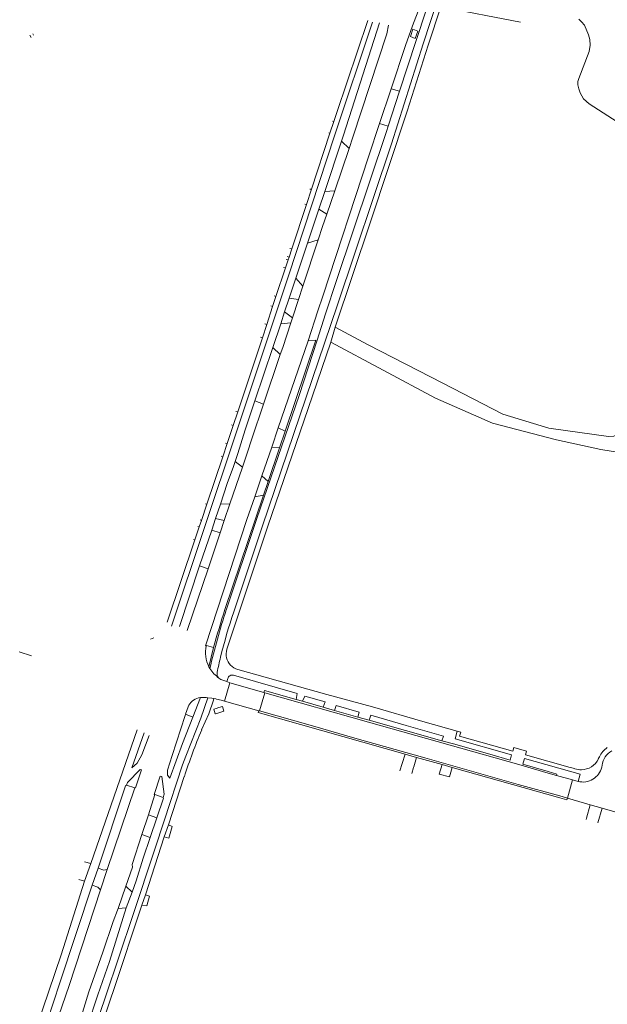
# Model space of a CAD drawing. Extents: x 145000 to 155000, y 457500 to 470000.
# Tile 329 of 548: x 149433 to 149619, y 463184 to 463496. Entities that reach past the tile are written whole.
import ezdxf

# ---------------------------------------------------------------- set-up
doc = ezdxf.new("R2010")
doc.units = 0
doc.header["$LTSCALE"] = 0.2
doc.header["$MEASUREMENT"] = 0
doc.layers.add('kant verharding', color=252, linetype='Continuous', lineweight=0)

msp = doc.modelspace()

# ---------------------------------------------------------------- linework, layer by layer
at = {"layer": 'kant verharding', "lineweight": 0}
for p, q in [((149560.99, 463488.18), (149567.38, 463507.67)), ((149562.05, 463499.21), (149558.66, 463488.92)), ((149562.5, 463487.73), (149566.51, 463499.88)), ((149566.51, 463499.88), (149591.76, 463495.06)), ((149544.9, 463495.09), (149533.04, 463459.32)), ((149436.83, 463490.26), (149436.45, 463490.94)), ((149437.33, 463491.41), (149437.61, 463490.91)), ((149553.52, 463473.15), (149558.66, 463488.92)), ((149555.39, 463487.72), (149550.83, 463473.94)), ((149550.96, 463456.51), (149560.99, 463488.18)), ((149555.89, 463466.85), (149562.5, 463487.73)), ((149550.83, 463473.94), (149547.19, 463462.95)), ((149549.92, 463462.12), (149553.52, 463473.15)), ((149550.83, 463473.94), (149553.52, 463473.15)), ((149531.45, 463459.9), (149532.67, 463463.63)), ((149532.3, 463463.69), (149532.67, 463463.63)), ((149547.19, 463462.95), (149549.92, 463462.12)), ((149531.45, 463459.9), (149525.57, 463442.12)), ((149535.14, 463457.37), (149529.81, 463441.46)), ((149531.45, 463459.9), (149531.08, 463460.03)), ((149535.14, 463457.37), (149537.53, 463455.02)), ((149537.53, 463455.02), (149532.95, 463441.62)), ((149550.96, 463456.51), (149533.72, 463405.22)), ((149523.98, 463437.28), (149525.57, 463442.12)), ((149525.11, 463442.16), (149525.57, 463442.12)), ((149529.81, 463441.46), (149532.95, 463441.62)), ((149532.95, 463441.62), (149530.42, 463434.23)), ((149529.81, 463441.46), (149527.92, 463435.79)), ((149523.98, 463437.28), (149519.33, 463423.2)), ((149523.98, 463437.28), (149523.54, 463437.44)), ((149527.92, 463435.79), (149524.3, 463425.01)), ((149530.42, 463434.23), (149527.92, 463435.79)), ((149522.87, 463411.37), (149527.7, 463426.1)), ((149524.3, 463425.01), (149527.7, 463426.1)), ((149518.49, 463420.65), (149519.33, 463423.2)), ((149518.79, 463423.31), (149519.33, 463423.2)), ((149520.62, 463413.92), (149524.3, 463425.01)), ((149517.34, 463417.18), (149518.18, 463419.74)), ((149517.62, 463419.85), (149518.18, 463419.74)), ((149518.49, 463420.65), (149517.94, 463420.8)), ((149518.49, 463420.65), (149518.18, 463419.74)), ((149517.34, 463417.18), (149514.35, 463408.13)), ((149517.34, 463417.18), (149516.78, 463417.36)), ((149518.53, 463407.63), (149520.62, 463413.92)), ((149520.62, 463413.92), (149522.87, 463411.37)), ((149522.87, 463411.37), (149521.5, 463407.2)), ((149513.3, 463404.94), (149514.35, 463408.13)), ((149513.74, 463408.3), (149514.35, 463408.13)), ((149517.1, 463403.33), (149518.53, 463407.63)), ((149518.53, 463407.63), (149521.5, 463407.2)), ((149529.2, 463408.26), (149527.65, 463403.55)), ((149513.3, 463404.94), (149511.43, 463399.28)), ((149513.3, 463404.94), (149512.68, 463405.14)), ((149521.5, 463407.2), (149519.6, 463401.4)), ((149515.84, 463399.53), (149517.1, 463403.33)), ((149517.1, 463403.33), (149519.6, 463401.4)), ((149519.6, 463401.4), (149519.07, 463399.8)), ((149527.65, 463403.55), (149524.55, 463394.11)), ((149527.4, 463394.34), (149530.08, 463402.61)), ((149510.05, 463395.09), (149511.43, 463399.28)), ((149510.79, 463399.46), (149511.43, 463399.28)), ((149515.84, 463399.53), (149513.34, 463392.02)), ((149515.84, 463399.53), (149519.07, 463399.8)), ((149519.07, 463399.8), (149516.48, 463391.99)), ((149533.09, 463398.41), (149531.7, 463393.72)), ((149510.05, 463395.09), (149509.42, 463395.29)), ((149507.71, 463375.09), (149513.34, 463392.02)), ((149513.34, 463392.02), (149515.71, 463389.72)), ((149515.1, 463366.51), (149524.55, 463394.11)), ((149515.71, 463389.72), (149516.48, 463391.99)), ((149517.23, 463365.52), (149526.95, 463394.28)), ((149521.7, 463376.77), (149527.4, 463394.34)), ((149531.7, 463393.72), (149524.53, 463372.67)), ((149524.55, 463394.11), (149526.95, 463394.28)), ((149510.42, 463374.03), (149515.71, 463389.72)), ((149507.71, 463375.09), (149504.58, 463365.86)), ((149510.42, 463374.03), (149506.7, 463363)), ((149507.71, 463375.09), (149510.42, 463374.03)), ((149500.82, 463367.28), (149502.26, 463371.55)), ((149501.65, 463371.72), (149502.26, 463371.55)), ((149500.82, 463367.28), (149498.89, 463361.53)), ((149500.82, 463367.28), (149500.25, 463367.48)), ((149501.88, 463365.3), (149481.25, 463303.67)), ((149504.58, 463365.86), (149502.23, 463358.34)), ((149513, 463360.37), (149515.1, 463366.51)), ((149515.1, 463366.51), (149517.23, 463365.52)), ((149515.45, 463360.23), (149517.23, 463365.52)), ((149497.49, 463357.34), (149498.89, 463361.53)), ((149498.35, 463361.71), (149498.89, 463361.53)), ((149506.7, 463363), (149505.19, 463358.53)), ((149497.49, 463357.34), (149492.44, 463342.29)), ((149497.49, 463357.34), (149496.97, 463357.53)), ((149502.23, 463358.34), (149501.39, 463355.81)), ((149505.19, 463358.53), (149503.7, 463354.09)), ((149509.9, 463351.32), (149513, 463360.37)), ((149511.83, 463349.55), (149515.45, 463360.23)), ((149513, 463360.37), (149515.45, 463360.23)), ((149501.39, 463355.81), (149503.7, 463354.09)), ((149503.7, 463354.09), (149499.77, 463342.46)), ((149507.62, 463344.66), (149509.9, 463351.32)), ((149509.9, 463351.32), (149511.83, 463349.55)), ((149510.37, 463345.21), (149511.83, 463349.55)), ((149498.2, 463308.94), (149510.37, 463345.21)), ((149510.37, 463345.21), (149507.62, 463344.66)), ((149490.73, 463337.2), (149492.44, 463342.29)), ((149491.99, 463342.4), (149492.44, 463342.29)), ((149495.22, 463337.79), (149496.75, 463342.37)), ((149496.75, 463342.37), (149499.77, 463342.46)), ((149499.77, 463342.46), (149497.99, 463337.2)), ((149490.73, 463337.2), (149490.05, 463335.16)), ((149490.73, 463337.2), (149490.33, 463337.34)), ((149494, 463334.13), (149495.22, 463337.79)), ((149495.22, 463337.79), (149497.99, 463337.2)), ((149497.99, 463337.2), (149496.67, 463333.28)), ((149488.66, 463331), (149490.05, 463335.16)), ((149489.65, 463335.29), (149490.05, 463335.16)), ((149490.14, 463322.76), (149494, 463334.13)), ((149496.67, 463333.28), (149492.83, 463321.84)), ((149494, 463334.13), (149496.67, 463333.28)), ((149488.66, 463331), (149479.89, 463304.96)), ((149488.66, 463331), (149488.28, 463331.13)), ((149483.79, 463303.59), (149490.14, 463322.76)), ((149492.83, 463321.84), (149486.28, 463302.27)), ((149490.14, 463322.76), (149492.83, 463321.84)), ((149475.72, 463299.97), (149474.63, 463299.52)), ((149436.97, 463294.26), (149433.01, 463295.54)), ((149492.27, 463297.39), (149492.07, 463297.48)), ((149493.43, 463290.28), (149493.11, 463290.81)), ((149499.76, 463285.75), (149498.02, 463279.95)), ((149498.82, 463286.1), (149499.14, 463287.07)), ((149499.76, 463285.75), (149498.82, 463286.1)), ((149510.55, 463282.66), (149499.76, 463285.75)), ((149509.11, 463276.82), (149510.85, 463282.57)), ((149510.85, 463282.57), (149510.55, 463282.66)), ((149488.06, 463274.88), (149490.44, 463281.1)), ((149489.8, 463280.95), (149490.44, 463281.1)), ((149490.59, 463274.49), (149492.82, 463280.99)), ((149493.06, 463275.85), (149494.55, 463280.27)), ((149494.55, 463280.27), (149494.7, 463280.75)), ((149494.7, 463280.75), (149495.32, 463280.64)), ((149508.9, 463276.87), (149498.02, 463279.95)), ((149522.76, 463279.87), (149520.73, 463280.45)), ((149529.34, 463278), (149522.76, 463279.87)), ((149485.7, 463275.8), (149486.55, 463278.1)), ((149496.28, 463277.89), (149495.39, 463277.59)), ((149508.9, 463276.87), (149509.11, 463276.82)), ((149532.87, 463277), (149529.34, 463278)), ((149540.32, 463274.89), (149532.87, 463277)), ((149485.56, 463275.37), (149485.7, 463275.8)), ((149488.06, 463274.88), (149485.7, 463275.8)), ((149490.82, 463270.79), (149493.06, 463275.85)), ((149543.87, 463273.89), (149540.32, 463274.89)), ((149566.92, 463267.39), (149543.87, 463273.89)), ((149571.7, 463270.41), (149560.85, 463273.52)), ((149455.67, 463228.45), (149470.36, 463270.85)), ((149571.7, 463270.41), (149571.06, 463267.98)), ((149471.83, 463262.87), (149474.23, 463269.02)), ((149570.54, 463266.37), (149566.92, 463267.39)), ((149554.35, 463260.17), (149555.22, 463263.14)), ((149555.22, 463263.14), (149558.89, 463262.1)), ((149558.89, 463262.1), (149557.99, 463259.11)), ((149558.89, 463262.1), (149567.03, 463259.8)), ((149616.77, 463262.3), (149616.44, 463261.62)), ((149553.59, 463257.8), (149554.35, 463260.17)), ((149557.93, 463258.9), (149557.36, 463256.96)), ((149557.99, 463259.11), (149557.93, 463258.9)), ((149566.08, 463256.78), (149567.03, 463259.8)), ((149567.03, 463259.8), (149570.19, 463258.91)), ((149570.19, 463258.91), (149569.28, 463255.89)), ((149604.22, 463249.28), (149570.19, 463258.91)), ((149600.56, 463257.64), (149592.52, 463259.9)), ((149608.98, 463258.53), (149607.53, 463258.94)), ((149617.51, 463258.99), (149617.62, 463259.61)), ((149480.27, 463240.75), (149485.33, 463256)), ((149569.28, 463255.89), (149566.08, 463256.78)), ((149600.55, 463257.14), (149603.23, 463256.37)), ((149608.3, 463254.94), (149603.23, 463256.37)), ((149606.64, 463249.13), (149608.3, 463254.94)), ((149608.3, 463254.94), (149610.02, 463254.49)), ((149610.67, 463256.79), (149610.02, 463254.49)), ((149469.65, 463252.43), (149460.89, 463226.57)), ((149469.65, 463252.43), (149467.02, 463253.31)), ((149604.2, 463249.87), (149591.08, 463253.56)), ((149473.98, 463243.93), (149476.03, 463250.29)), ((149478.61, 463249.44), (149476.03, 463250.29)), ((149478.93, 463250.43), (149478.61, 463249.44)), ((149606.64, 463249.13), (149604.2, 463249.87)), ((149604.22, 463249.28), (149606.48, 463248.65)), ((149606.48, 463248.65), (149606.64, 463249.13)), ((149613.89, 463247.09), (149606.64, 463249.13)), ((149613.89, 463247.09), (149612.66, 463242.8)), ((149617.62, 463246.04), (149613.89, 463247.09)), ((149617.62, 463246.04), (149616.33, 463241.35)), ((149625.39, 463243.84), (149617.62, 463246.04)), ((149473.98, 463243.93), (149471.9, 463237.64)), ((149473.98, 463243.93), (149476.61, 463242.94)), ((149476.61, 463242.94), (149474.51, 463236.7)), ((149612.66, 463242.8), (149612.55, 463242.4)), ((149480.27, 463240.75), (149478.93, 463236.9)), ((149480.27, 463240.75), (149481.52, 463240.25)), ((149481.52, 463240.25), (149480.41, 463236.52)), ((149471.9, 463237.64), (149474.51, 463236.7)), ((149478.93, 463236.9), (149473.05, 463218.56)), ((149480.41, 463236.52), (149478.93, 463236.9)), ((149453.71, 463222.88), (149455.67, 463228.45)), ((149455.67, 463228.45), (149453.75, 463229.05)), ((149456.1, 463221.57), (149458, 463227.02)), ((149458.79, 463220.16), (149460.89, 463226.57)), ((149451.91, 463223.43), (149453.71, 463222.88)), ((149456.1, 463221.57), (149445.94, 463190.71)), ((149458.79, 463220.16), (149448.85, 463189.83)), ((149466.83, 463221.34), (149464.35, 463214.23)), ((149466.83, 463221.34), (149468.8, 463219.4)), ((149468.8, 463219.4), (149470.05, 463222.97)), ((149466.96, 463214.38), (149468.8, 463219.4)), ((149473.05, 463218.56), (149471.86, 463215.26)), ((149473.05, 463218.56), (149474.32, 463218.11)), ((149474.32, 463218.11), (149473.41, 463215.08)), ((149464.35, 463214.23), (149466.96, 463214.38)), ((149473.41, 463215.08), (149471.86, 463215.26)), ((149452.3, 463178.87), (149455.14, 463187.78)), ((149457.99, 463186.81), (149454.37, 463176.21)), ((149462.08, 463185.76), (149457.62, 463172.76))]:
    msp.add_line(p, q, dxfattribs=at)
at = {"layer": 'kant verharding', "lineweight": 0, "flags": 128}
for points in [[(149555.39, 463487.72), (149557.58, 463493.95), (149559.91, 463499.93)], [(149543.47, 463495.64), (149533.62, 463466.47), (149532.67, 463463.63)], [(149547.14, 463494.88), (149535.79, 463459.3), (149535.14, 463457.37)], [(149610.28, 463496.04), (149611.12, 463495.21), (149612.05, 463494.09), (149613.36, 463491.1), (149613.78, 463489.55), (149613.9, 463487.73), (149613.49, 463485.8), (149610.27, 463477.26), (149609.96, 463476.26), (149609.93, 463475.16), (149610.23, 463473.93), (149610.68, 463472.63), (149611.77, 463470.77), (149613.57, 463469.19), (149643.93, 463449.66)], [(149549.95, 463494.09), (149549.44, 463491.42), (149538.74, 463458.58), (149537.53, 463455.02)], [(149558.46, 463489.86), (149559.3, 463492.25), (149557.7, 463492.81), (149556.94, 463490.51), (149558.46, 463489.86)], [(149555.89, 463466.85), (149544.15, 463431.5), (149533.09, 463398.41)], [(149547.19, 463462.95), (149543.7, 463452.39), (149529.2, 463408.26)], [(149530.08, 463402.61), (149533.52, 463413.2), (149549.35, 463460.37), (149549.92, 463462.12)], [(149501.88, 463365.3), (149518.29, 463414.7), (149533.04, 463459.32)], [(149530.42, 463434.23), (149529.07, 463430.27), (149527.7, 463426.1)], [(149533.72, 463405.22), (149510.07, 463335.45), (149500.97, 463308.19)], [(149625.78, 463373.62), (149625.83, 463372.8), (149623.28, 463365.13), (149622.55, 463364.43), (149621.4, 463363.91), (149619.7, 463363.82), (149600.8, 463366.43), (149586.19, 463370.88), (149567.17, 463380.65), (149543.53, 463392.85), (149533.09, 463398.41)], [(149510.05, 463395.09), (149503.54, 463375.37), (149502.26, 463371.55)], [(149633.6, 463356.97), (149617.26, 463359.65), (149603.14, 463362.74), (149582.93, 463367.96), (149564.92, 463375.89), (149531.7, 463393.72)], [(149521.7, 463376.77), (149508.32, 463337.83), (149498.61, 463308.8)], [(149524.53, 463372.67), (149511.81, 463335.39), (149498.82, 463296.37)], [(149496.75, 463342.37), (149498.93, 463348.87), (149500.88, 463354.27), (149501.39, 463355.81)], [(149492.07, 463297.48), (149505.17, 463337.52), (149507.62, 463344.66)], [(149494.62, 463296.91), (149492.31, 463297.55), (149492.27, 463297.39)], [(149493.11, 463290.81), (149493.84, 463293.87), (149494.62, 463296.91)], [(149502.28, 463289.98), (149530.5, 463282.07), (149544.93, 463278.12), (149560.85, 463273.52)], [(149498.82, 463286.1), (149496.94, 463286.82), (149496.29, 463287.25)], [(149520.73, 463280.45), (149521.1, 463282.36), (149500.87, 463288.12)], [(149520.73, 463280.45), (149510.74, 463283.3), (149510.55, 463282.66)], [(149510.85, 463282.57), (149543.66, 463273.3), (149591.25, 463259.8), (149600.55, 463257.14)], [(149490.44, 463281.1), (149492.23, 463281.05), (149492.82, 463280.99)], [(149492.82, 463280.99), (149494.01, 463280.87), (149494.7, 463280.75)], [(149495.32, 463280.64), (149495.51, 463280.6), (149497, 463280.24), (149498.02, 463279.95)], [(149529.34, 463278), (149529.89, 463279.72), (149523.49, 463281.46), (149522.76, 463279.87)], [(149495.39, 463277.59), (149494.71, 463277.36), (149495.14, 463275.91)], [(149495.66, 463276.04), (149497.87, 463276.74), (149497.38, 463278.27), (149496.28, 463277.89)], [(149555.22, 463263.14), (149508.74, 463276.28), (149508.9, 463276.87)], [(149509.11, 463276.82), (149525.9, 463272.05), (149539.33, 463268.2), (149561.5, 463262), (149591.08, 463253.56)], [(149540.32, 463274.89), (149540.75, 463276.43), (149533.46, 463278.51), (149532.87, 463277)], [(149490.59, 463274.49), (149485.8, 463262.53), (149484.8, 463259.69), (149478.91, 463241.95), (149475.99, 463232.98)], [(149480.05, 463258.07), (149481.48, 463262.73), (149485.56, 463275.37)], [(149488.06, 463274.88), (149484.75, 463266.52), (149480.73, 463255.47)], [(149495.14, 463275.91), (149495.15, 463275.88), (149495.66, 463276.04)], [(149566.92, 463267.39), (149567.38, 463268.85), (149555.61, 463272.22), (149544.35, 463275.49), (149543.87, 463273.89)], [(149607.53, 463258.94), (149593.42, 463262.92), (149593.74, 463264.04), (149589.68, 463265.21), (149589.32, 463264.07), (149572.52, 463268.83), (149572.86, 463270.05), (149571.7, 463270.41)], [(149472.64, 463269.93), (149468.67, 463258.81), (149470.42, 463260.28), (149471.83, 463262.87)], [(149571.06, 463267.98), (149588.99, 463262.91), (149588.51, 463261.25)], [(149588.51, 463261.25), (149582.1, 463263.11), (149570.54, 463266.37)], [(149592.52, 463259.9), (149593.06, 463261.76), (149610.67, 463256.79)], [(149467.02, 463253.31), (149467.31, 463254.17), (149471.35, 463258.3), (149471.76, 463258.15)], [(149471.76, 463258.15), (149469.87, 463252.4), (149469.65, 463252.43)], [(149480.73, 463255.47), (149480.01, 463256.42), (149480.05, 463258.07)], [(149600.56, 463257.64), (149603.35, 463256.83), (149603.23, 463256.37)], [(149476.03, 463250.29), (149475.83, 463250.37), (149477.73, 463256.16)], [(149477.73, 463256.16), (149478.18, 463256.03), (149478.93, 463250.43)], [(149458, 463227.02), (149466.71, 463253.05), (149467.02, 463253.31)], [(149478.61, 463249.44), (149478.7, 463249.14), (149476.61, 463242.94)], [(149471.9, 463237.64), (149468.77, 463228.19), (149468.93, 463227.34), (149466.83, 463221.34)], [(149470.05, 463222.97), (149472.31, 463230.15), (149474.51, 463236.7)], [(149475.99, 463232.98), (149469.05, 463212.05), (149460.41, 463186.24), (149455.49, 463171.97), (149453.06, 463163.8), (149450.2, 463152.58), (149449.41, 463147.3), (149448.51, 463139.95), (149448.49, 463138.56), (149448.23, 463133.89), (149448.15, 463131.52), (149448.05, 463128.06), (149448.04, 463127.17)], [(149458, 463227.02), (149459.82, 463226.38), (149460.89, 463226.57)], [(149434.66, 463164.26), (149438.5, 463176.5), (149446.3, 463199.56), (149453.71, 463222.88)], [(149456.1, 463221.57), (149457.93, 463221.01), (149458.79, 463220.16)], [(149455.14, 463187.78), (149459.51, 463200.38), (149462.75, 463210.1), (149464.15, 463213.66), (149464.35, 463214.23)], [(149466.96, 463214.38), (149461.6, 463197.39), (149457.99, 463186.81)], [(149471.86, 463215.26), (149462.95, 463188.28), (149462.08, 463185.76)], [(149445.94, 463190.71), (149437.84, 463166.12), (149435.57, 463157.88), (149434.2, 463151.28), (149433.35, 463144.65), (149433.22, 463139.01), (149433.24, 463127.18)], [(149448.85, 463189.83), (149442.21, 463170.51), (149439.4, 463160.31), (149438.28, 463154.52), (149436.49, 463141.01)]]:
    msp.add_lwpolyline(points, dxfattribs=at)
at = {"layer": 'kant verharding', "lineweight": 0}
for centre, radius, start, end in [((149698.59, 463242.84), 210.58, 161.7453, 166.9787), ((149682.68, 463247.41), 194.47, 161.556, 165.2537), ((149666.31, 463252.48), 174.48, 161.3767, 166.2973), ((149503.52, 463294.78), 4.97, 161.2973, 193.4522), ((149665.4, 463252.66), 173.55, 166.2845, 167.8873), ((149503.51, 463294.78), 4.95, 193.5028, 255.6735), ((149497.74, 463288.71), 2.06, 169.8942, 225.4052), ((149500.48, 463286.82), 1.36, 73.4237, 169.2232), ((149623.2, 463259.28), 7.1, 123.5438, 154.8744), ((149611.59, 463260.37), 6.08, 255.0883, 346.9338)]:
    msp.add_arc(centre, radius, start, end, dxfattribs=at)
at = {"layer": 'kant verharding', "lineweight": 0, "extrusion": (0, 0, -1)}
for centre, radius, start, end in [((-149501.52, 463295.23), 9.49, 332.2787, 13.1648), ((-149502.72, 463296.18), 11.01, 305.7265, 327.5755), ((-149490.89, 463276.42), 4.65, 21.1403, 76.4604), ((-149661.19, 463199.1), 184.83, 17.928, 22.8211), ((-149624.01, 463258.6), 6.47, 8.9981, 59.1354), ((-149611, 463264.19), 6.02, 205.3388, 269.3495), ((-149611, 463264.19), 6.02, 269.3547, 289.6499)]:
    msp.add_arc(centre, radius, start, end, dxfattribs=at)

doc.saveas('drawing.dxf')
